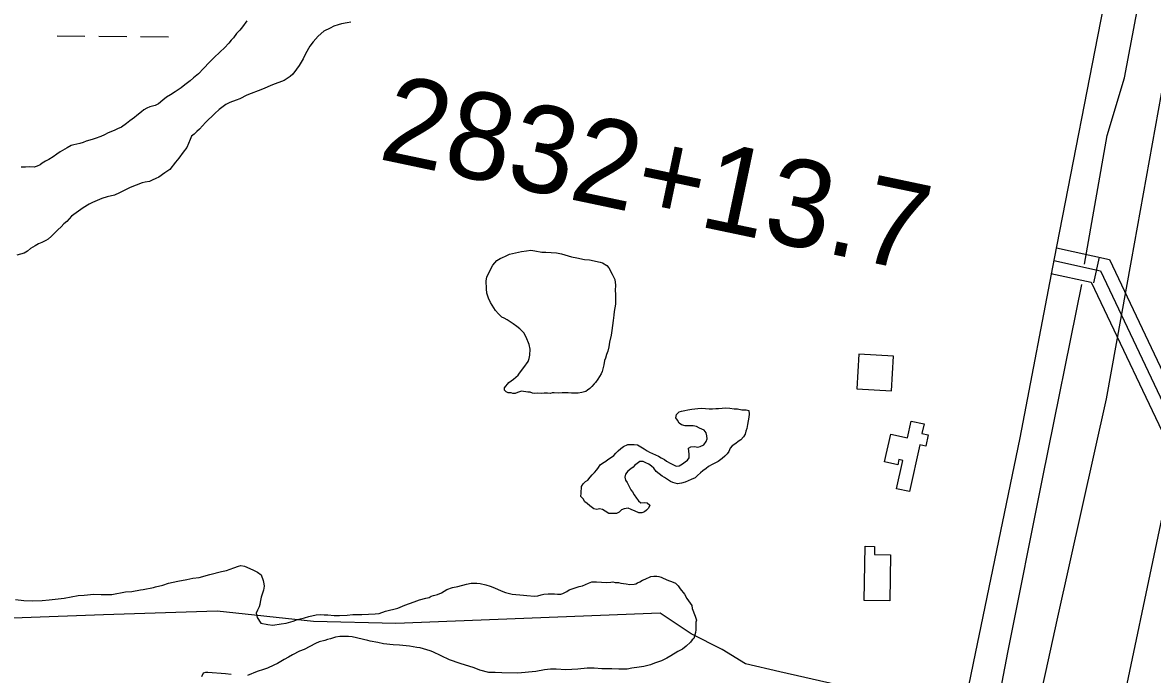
# Model space of a CAD drawing. Extents: x 3271442 to 3309282, y 752266 to 777610.
# Drawn here: x 3283071 to 3284369, y 761152 to 761901 of the extents above; entities that cross this region are included whole.
import ezdxf

# ---------------------------------------------------------------- set-up
doc = ezdxf.new("R2010")
doc.units = 0
for name, color, linetype in [('V-BLDG-OTLN', 7, 'Continuous'), ('V-LEVE-TOET', 7, 'Continuous'), ('V-ROAD-CNTR', 7, 'Continuous'), ('V-SITE-VEGE', 7, 'Continuous'), ('V-SURV-IDEN', 7, 'Continuous'), ('V-SURV-LINE', 7, 'Continuous'), ('V-TOPO-SHOR', 7, 'Continuous'), ('V-WETL-SWMP', 7, 'Continuous')]:
    doc.layers.add(name, color=color, linetype=linetype)

msp = doc.modelspace()

# ---------------------------------------------------------------- linework, layer by layer
at = {"layer": 'V-BLDG-OTLN'}
for points in [[(3284069.1, 761477.7), (3284071.4, 761517.6), (3284031.5, 761519.9), (3284029.2, 761480)], [(3284074.7, 761365.3), (3284081.9, 761397.7), (3284077.5, 761398.7), (3284076.2, 761392.9), (3284061.1, 761396.2), (3284068.2, 761428.1), (3284087.4, 761423.9), (3284091.7, 761443), (3284106.4, 761439.7), (3284104, 761428.8), (3284111.2, 761427.2), (3284108.4, 761414.2), (3284101.7, 761415.7), (3284089.8, 761362)], [(3284037.7, 761237), (3284038.9, 761299.2), (3284049.6, 761299), (3284049.4, 761289.6), (3284068, 761289.2), (3284067, 761236.4)]]:
    msp.add_lwpolyline(points, close=True, dxfattribs=at)
at = {"layer": 'V-LEVE-TOET'}
msp.add_lwpolyline([(3284382.2, 761838.2), (3284344.5, 761627.4), (3284315.7, 761468.6), (3284259.5, 761217.6), (3284245.5, 761153.1), (3284211.7, 761000.5), (3284141.1, 760659.9), (3284068.8, 760300.7), (3283992.3, 759925.7), (3283917, 759573.3), (3283873.8, 759359.2), (3283829.2, 759128.8), (3283789.2, 758928.4), (3283748.2, 758723.2), (3283716.1, 758548.7), (3283700.8, 758474.2), (3283696.3, 758451.7), (3283694.3, 758422.9), (3283700.6, 758324), (3283715.2, 758155.8), (3283736.7, 757909.8), (3283747.6, 757720.6), (3283753.7, 757644)], dxfattribs=at)
at = {"layer": 'V-ROAD-CNTR'}
msp.add_line((3284307.5, 761631.2), (3284301, 761601.9), dxfattribs=at)
for points in [[(3284392.4, 762318.9), (3284315.3, 761934.3), (3284255.9, 761629.7), (3284216.4, 761423.6), (3284162.8, 761165.1), (3284106.1, 760889.3), (3284031, 760479.6), (3283981.6, 760250.5), (3283931.6, 759996.1), (3283883.2, 759747.5), (3283840.4, 759524.6), (3283778.2, 759237.6), (3283728.5, 758966.2), (3283675.1, 758714.9), (3283635.4, 758490.5)], [(3284258.7, 761642), (3284319.3, 761628.6), (3284397.9, 761463)], [(3284255.4, 761627.4), (3284308.9, 761615.5), (3284411.7, 761398.9), (3284446.1, 761283.7), (3284472.2, 761249.4), (3284525.3, 761225), (3284666.9, 761216.7), (3284824, 761212.3)], [(3284252.2, 761612.7), (3284298.5, 761602.5), (3284394.4, 761400.5)]]:
    msp.add_lwpolyline(points, dxfattribs=at)
at = {"layer": 'V-SITE-VEGE'}
for points in [[(3283447.9, 761901.5), (3283443.5, 761900.4), (3283437.3, 761899.3), (3283433.2, 761898.2), (3283428.4, 761896.7), (3283424, 761894.5), (3283417, 761890.9), (3283410.4, 761885.4), (3283404.5, 761878.7), (3283400.8, 761873.6), (3283395.6, 761864.8), (3283393, 761859.3), (3283388.6, 761851.5), (3283385.3, 761847.5), (3283381.2, 761841.6), (3283378.3, 761838.7), (3283371.3, 761834.3), (3283357.7, 761829.2), (3283346.2, 761824.4), (3283328.2, 761817.4), (3283320.5, 761813.4), (3283316, 761811.6), (3283308.7, 761809), (3283304.3, 761806.8), (3283296.5, 761800.9), (3283291.4, 761796.2), (3283281, 761785.9), (3283274, 761778.5), (3283271.1, 761775.6), (3283267.8, 761772.6), (3283264.8, 761770.4), (3283263.3, 761766.4), (3283259.3, 761757.2), (3283255.2, 761752.1), (3283250.4, 761745.1), (3283246.4, 761740.3), (3283239.7, 761732.2), (3283234.2, 761728.2)], [(3283234.2, 761728.2), (3283227.2, 761723.4), (3283223.9, 761721.6), (3283219.5, 761719.7), (3283216.5, 761718.3), (3283211.4, 761717.5), (3283208.1, 761716.8), (3283201.4, 761713.9), (3283194.4, 761711.3), (3283181.9, 761705.1), (3283176.4, 761702.5), (3283167.9, 761700.7), (3283161.7, 761698.9), (3283151, 761694.1), (3283147.3, 761692.3), (3283140.3, 761687.9), (3283132.2, 761682.4), (3283127, 761678.3), (3283121.5, 761672.4), (3283118.2, 761669.5), (3283114.9, 761666.2), (3283111.2, 761662.9), (3283103.8, 761655.6), (3283100.1, 761652.2), (3283097.6, 761650.4), (3283092.8, 761648.2), (3283089.1, 761646.7), (3283085, 761644.2), (3283079.9, 761641.2), (3283076.2, 761638.3), (3283072.5, 761636.1), (3283064, 761633.5)], [(3283604.1, 761590), (3283603.7, 761594.8), (3283603.4, 761604), (3283604.1, 761608.4), (3283608.2, 761617.2), (3283610.8, 761622), (3283615.6, 761627.5), (3283619.3, 761629.7), (3283622.2, 761630.8), (3283625.5, 761632.3), (3283630.3, 761634.9), (3283643.9, 761637.8), (3283649.8, 761638.5), (3283654.6, 761639.2), (3283659.4, 761638.5), (3283667.1, 761637), (3283671.9, 761637), (3283684, 761636.2), (3283689.9, 761635.1), (3283701.3, 761631.8), (3283707.6, 761630.7), (3283716.4, 761628.8), (3283721.9, 761628.1), (3283734.4, 761625.5), (3283737, 761624.7), (3283742.1, 761621.8), (3283744.3, 761619.2), (3283748, 761611.8), (3283751.3, 761605.6), (3283752, 761599), (3283751.7, 761593.1), (3283752, 761589), (3283752, 761577.2), (3283750.5, 761568.8), (3283750.1, 761564.7), (3283749.4, 761558.5), (3283747.5, 761547.1), (3283746.8, 761541.9), (3283744.9, 761533.8), (3283744.2, 761528.3), (3283743.1, 761523.5), (3283741.6, 761519.5), (3283740.5, 761515.4), (3283739.4, 761512.5), (3283738.6, 761507.7), (3283737.9, 761504.4), (3283736.4, 761500), (3283735.3, 761497.4), (3283731.6, 761491.2), (3283729, 761487.5), (3283727.5, 761486), (3283724.6, 761482.7), (3283722.4, 761480.5), (3283719.8, 761478.7), (3283718, 761477.2), (3283713.2, 761475.8), (3283709.1, 761475), (3283701.4, 761475), (3283697.4, 761475.4), (3283690.7, 761475.4), (3283686.7, 761475.1), (3283681.5, 761475.4), (3283679.3, 761475.4), (3283677.1, 761474.7), (3283673.8, 761475.1), (3283670.1, 761475.1), (3283667.2, 761474.7), (3283662.8, 761475.1), (3283659.1, 761474.7), (3283656.5, 761475.1), (3283653.9, 761476.2), (3283651, 761476.2), (3283644, 761477.3), (3283639.2, 761475.9), (3283636.6, 761474.8), (3283634.1, 761474.8), (3283631.9, 761475.5), (3283628.5, 761475.5), (3283626.3, 761476.6), (3283624.5, 761478.5), (3283624.5, 761481.4), (3283629.3, 761487.3), (3283634.8, 761491), (3283640, 761495.8), (3283641.5, 761498), (3283646.6, 761504.6), (3283651.4, 761511.6), (3283652.9, 761514.9), (3283653.6, 761518.9), (3283653.7, 761525.5), (3283652.9, 761531.1), (3283649.3, 761539.5), (3283646.7, 761544.3), (3283641.9, 761549.1), (3283638.6, 761551.7), (3283634.2, 761554.6), (3283627.6, 761559.4), (3283623.9, 761561.3), (3283621.3, 761562.4), (3283617.3, 761566.1), (3283614, 761570.1)], [(3283614, 761570.1), (3283608.1, 761579.3), (3283605.9, 761584.1), (3283604.1, 761590)], [(3283062.4, 761238.1), (3283072, 761237), (3283081.6, 761236.6), (3283093.3, 761236.9), (3283101.4, 761237.7), (3283118.4, 761239.5), (3283134.5, 761242.8), (3283141.5, 761243.1), (3283152.6, 761244.2), (3283161, 761243.8), (3283173.2, 761243.8), (3283189, 761246.7), (3283196.4, 761247.4), (3283206.3, 761249.3), (3283209.2, 761249.6), (3283221, 761251.8), (3283223.6, 761252.5), (3283231.7, 761254.4), (3283238.3, 761256.9), (3283249, 761259.1), (3283259.3, 761260.9), (3283266.3, 761262.4), (3283273.7, 761263.5), (3283285.8, 761266.8), (3283299.4, 761270.1), (3283305, 761271.2), (3283313.4, 761274.5), (3283318.9, 761276.3), (3283321.5, 761277), (3283325.6, 761276.3), (3283328.5, 761275.2), (3283336.2, 761271.8), (3283340.7, 761269.3), (3283344.7, 761266.3), (3283347.3, 761259.7), (3283348, 761256), (3283348.3, 761253.4), (3283347.6, 761248.6), (3283346.1, 761244.2), (3283345, 761240.6), (3283343.5, 761235), (3283343.1, 761232.5), (3283342.4, 761229.5), (3283340.6, 761225.8), (3283339.1, 761222.2), (3283340.2, 761217.4), (3283344.6, 761210.8), (3283352.3, 761209.3), (3283358.2, 761208.5), (3283367.8, 761210), (3283373.6, 761210.7), (3283381.7, 761213.3), (3283386.5, 761215.1), (3283394.6, 761216.9), (3283399.4, 761218.4), (3283407.9, 761220.6), (3283412.7, 761220.9), (3283417.1, 761220.6), (3283421.5, 761220.6), (3283428.8, 761219.8), (3283434.7, 761219.8), (3283443.5, 761220.2), (3283450.2, 761220.9), (3283460.5, 761220.9), (3283475.9, 761221.6), (3283480.3, 761221.9), (3283487.7, 761224.5), (3283501.7, 761228.2), (3283509.8, 761231.5), (3283520.5, 761235.5), (3283526.7, 761237.7), (3283534.1, 761239.5), (3283537.8, 761240.3), (3283540.3, 761241.7), (3283542.9, 761242.5), (3283547.3, 761243.9), (3283552, 761245.9), (3283558.3, 761249.6), (3283564.5, 761251.8), (3283570.8, 761252.9), (3283580.7, 761255.8), (3283585.9, 761256.9), (3283592.5, 761256.9), (3283596.6, 761256.5), (3283602.8, 761255)], [(3283602.8, 761255), (3283608, 761253.2), (3283612.7, 761251.4), (3283620.5, 761248), (3283625.6, 761246.2), (3283633.3, 761244.3), (3283646.2, 761243.2), (3283649.9, 761242.5), (3283658.7, 761241.7), (3283662.8, 761242.4), (3283666.4, 761243.5), (3283669.4, 761244.3), (3283674.5, 761244.6), (3283681.9, 761244.6), (3283685.2, 761244.2), (3283688.9, 761244.2), (3283691.5, 761245), (3283695.9, 761247.2), (3283698.8, 761249), (3283710.3, 761253), (3283713.9, 761253.7), (3283717.6, 761255.2), (3283720.9, 761257), (3283724.6, 761258.5), (3283730.1, 761258.5), (3283741.5, 761257.7), (3283746.7, 761258.1), (3283748.9, 761258.5), (3283751.5, 761257.7), (3283755.2, 761257.7), (3283758.1, 761257), (3283764, 761256.2), (3283768.4, 761255.1), (3283773.2, 761255.5), (3283775.4, 761256.2), (3283777.2, 761257.3), (3283779.8, 761258.4), (3283783.1, 761260.2), (3283786.1, 761261.3), (3283792.3, 761264.6), (3283796, 761265), (3283799.3, 761265), (3283801.5, 761264.6), (3283804.5, 761263.9), (3283806.7, 761262.4), (3283812.6, 761259.8), (3283816.2, 761258.7), (3283820.7, 761256.9), (3283824, 761253.6), (3283826.2, 761250.2), (3283831.3, 761244), (3283833.9, 761239.2), (3283839.4, 761231.1), (3283840.1, 761227.8), (3283843.4, 761218.9), (3283844.9, 761214.5), (3283844.1, 761211.9), (3283844.1, 761203.1), (3283843.9, 761200.1), (3283841.9, 761193.4), (3283840, 761191.6), (3283838.2, 761189), (3283833, 761184.6), (3283829, 761180.9), (3283823.5, 761178.4), (3283815.3, 761173.2), (3283810.9, 761170.7), (3283804.7, 761167.7), (3283800.3, 761165.9), (3283796.6, 761164.8), (3283792.2, 761163), (3283784.4, 761161.1), (3283778.9, 761160.4), (3283770.8, 761159), (3283765.3, 761158.2), (3283755.7, 761157.9), (3283747.6, 761158.3), (3283736.2, 761158.3), (3283727.4, 761159), (3283719.3, 761159), (3283708.6, 761157.9), (3283694.7, 761157.2), (3283683.6, 761158), (3283677.4, 761158), (3283670.4, 761157.3), (3283660.4, 761155.4), (3283639.5, 761153.6), (3283621.5, 761153.7), (3283613.7, 761154), (3283606.4, 761154.1), (3283596.1, 761157), (3283589.5, 761159.6), (3283573.3, 761164.4), (3283561.2, 761168.8), (3283542.1, 761178.1), (3283538.8, 761179.2), (3283527.4, 761182.5), (3283523.7, 761182.9), (3283515.2, 761184.4), (3283503.8, 761185.5), (3283496.5, 761185.9)], [(3283496.5, 761185.9), (3283485.4, 761187.3), (3283478.8, 761188.5), (3283470, 761190.3), (3283467.4, 761191.1), (3283449.4, 761195.1), (3283445, 761195.5), (3283435.1, 761195.5), (3283430.3, 761194.8), (3283424.4, 761193), (3283421.1, 761192.2), (3283417.8, 761191.1), (3283411.5, 761189.3), (3283407.1, 761187.5), (3283394.2, 761180.5), (3283389, 761178.7), (3283380.9, 761174.6), (3283376.1, 761171.7), (3283371.4, 761169.1), (3283363.6, 761164.7), (3283359.2, 761162.5), (3283352.2, 761159.2), (3283347.4, 761157.8), (3283340.4, 761155.2), (3283329, 761150.8)], [(3283310.3, 761151.9), (3283304, 761152.7), (3283283.4, 761154.2), (3283280.8, 761154.2), (3283278.3, 761153.5), (3283276.4, 761149.4)]]:
    msp.add_lwpolyline(points, dxfattribs=at)
at = {"layer": 'V-SURV-LINE'}
msp.add_lwpolyline([(3284281.7, 760864.8), (3284427.3, 761557.9)], dxfattribs=at)
at = {"layer": 'V-TOPO-SHOR'}
for points in [[(3284290.7, 761623.3), (3284316.9, 761771.2), (3284336.8, 761837.5), (3284413.5, 762245.1), (3284428, 762328), (3284497.5, 762702.5), (3284565.3, 763030), (3284605.8, 763249.7), (3284654.8, 763477.6), (3284703.9, 763734.7)], [(3284154.9, 760926.9), (3284202.6, 761177), (3284243, 761378.7), (3284287.8, 761599.8)], [(3283713, 761367.9), (3283714.8, 761370.9), (3283717.4, 761373.5), (3283720, 761375.3), (3283722.6, 761378.6), (3283725.2, 761381.2), (3283727.7, 761384.1), (3283730.3, 761387), (3283732.5, 761389.6), (3283734.4, 761392.6), (3283737, 761394.8), (3283740.6, 761397), (3283743.2, 761398.8), (3283747.3, 761401.4), (3283749.8, 761403.6), (3283752.4, 761406.1), (3283755, 761408.7), (3283758, 761411.6), (3283760.9, 761413.8), (3283766.1, 761416.1), (3283769.4, 761416), (3283773.4, 761416), (3283777.1, 761415.7), (3283781.1, 761413.4), (3283784.8, 761411.2), (3283788.1, 761409), (3283791.1, 761407.5), (3283794.4, 761405.7), (3283797.7, 761404.2), (3283801.4, 761402.7), (3283804.3, 761400.9), (3283808, 761398.7), (3283810.5, 761396.8), (3283814.6, 761394.6), (3283818.6, 761392.8), (3283821.6, 761391.3), (3283824.9, 761391.7), (3283828.9, 761393.9), (3283831.9, 761396.4), (3283834.5, 761398.3), (3283836.7, 761400.8), (3283836.7, 761404.9), (3283836, 761408.6), (3283835.6, 761411.9), (3283838.5, 761413.3), (3283842.6, 761413.7), (3283846.3, 761413), (3283849.2, 761413.7), (3283853.3, 761415.9), (3283856.2, 761419.6), (3283857.3, 761422.5), (3283857, 761426.2), (3283856.2, 761429.5), (3283853.7, 761432.5), (3283848.5, 761435), (3283844.8, 761436.9), (3283841.2, 761437.6), (3283835.6, 761437.6), (3283832, 761437.6), (3283827.9, 761438.8), (3283825, 761440.6), (3283823.1, 761443.9), (3283821.3, 761446.9), (3283822.1, 761450.5), (3283825, 761453.5), (3283827.9, 761454.6), (3283831.6, 761455.3), (3283834.9, 761456), (3283839.4, 761456.8), (3283843, 761457.1), (3283846.4, 761457.5), (3283850.8, 761457.8), (3283855.2, 761457.5), (3283859.6, 761457.1), (3283863.3, 761457.1), (3283867, 761457.5), (3283870.3, 761457.4), (3283874.3, 761457.8), (3283878.4, 761458.2), (3283883.1, 761457.8), (3283888.3, 761457), (3283892, 761457), (3283897.1, 761455.9), (3283901.9, 761455.9), (3283905.2, 761455.2), (3283905.6, 761450.8), (3283905.2, 761447.4), (3283904.5, 761443.4), (3283903.7, 761439), (3283902.6, 761434.6), (3283901.5, 761431.3), (3283900.8, 761428), (3283898.9, 761425), (3283896, 761421.3), (3283893, 761419.5), (3283890.1, 761417.3), (3283886, 761414.4), (3283883.8, 761411.8), (3283882, 761408.1), (3283880.1, 761405.5), (3283877.5, 761402.6)], [(3283877.5, 761402.6), (3283874.6, 761400), (3283869.8, 761396.7), (3283866.8, 761394.9), (3283862.8, 761393.1), (3283858.7, 761390.9), (3283856.2, 761388.7), (3283852.1, 761385.7), (3283849.5, 761383.5), (3283846.2, 761380.6), (3283843.6, 761378), (3283838.8, 761375.8), (3283835.5, 761374.3), (3283831.9, 761372.9), (3283827.8, 761371.8), (3283823, 761371.1), (3283817.9, 761372.5), (3283814.9, 761373.6), (3283811.6, 761375.9), (3283808.3, 761378.1), (3283805.4, 761379.9), (3283802.1, 761382.5), (3283798.8, 761385.1), (3283795.8, 761388.8), (3283793.2, 761391.3), (3283790.3, 761393.6), (3283786.6, 761395), (3283783.7, 761396.5), (3283780, 761396.5), (3283776.7, 761394.3), (3283774.1, 761392.5), (3283772.3, 761389.9), (3283769.7, 761388.1), (3283766, 761385.5), (3283763.4, 761382.2), (3283762.7, 761378.5), (3283763.4, 761375.2), (3283765.2, 761372.3), (3283767.1, 761368.6), (3283769.6, 761364.2), (3283771.5, 761361.6), (3283773.3, 761358.3), (3283775.9, 761354.6), (3283778.5, 761351.3), (3283781, 761349.1), (3283785.1, 761349.4), (3283788.4, 761349), (3283791.3, 761346.5), (3283789.8, 761342.8), (3283787.6, 761340.6), (3283785.1, 761338.7), (3283782.1, 761337.6), (3283778.8, 761337.6), (3283774.4, 761339.5), (3283770, 761341.3), (3283766.3, 761342.8), (3283761.9, 761342.1), (3283758.9, 761341), (3283756, 761338.4), (3283753, 761337), (3283748.6, 761337), (3283744.2, 761337), (3283740.2, 761339.6), (3283736.9, 761341.4), (3283733.5, 761342.1), (3283730.6, 761341.4), (3283726.9, 761342.2), (3283722.5, 761345.5), (3283719.2, 761348.4), (3283716.6, 761350.3), (3283714.8, 761353.6), (3283712.2, 761356.5), (3283712.6, 761360.2), (3283713, 761367.9)], [(3284074.3, 761123.4), (3284006.5, 761140.1), (3283940.5, 761154.9), (3283901.3, 761164.2), (3283874.6, 761180.5), (3283839, 761198.6), (3283803.4, 761222.2), (3283499.5, 761210.4), (3283404.8, 761212.9), (3283294.1, 761224.6), (3283163.6, 761220.3), (3282882.9, 761210.1), (3282602.3, 761203.5), (3282259.1, 761204.5), (3281978.5, 761199.7), (3281833.7, 761193.7), (3281808.9, 761215.4)]]:
    msp.add_lwpolyline(points, dxfattribs=at)
at = {"layer": 'V-WETL-SWMP'}
for p, q in [((3283110.3, 761885.6), (3283142.3, 761885.4)), ((3283158.3, 761885.2), (3283190.3, 761885)), ((3283206.3, 761884.8), (3283238.3, 761884.6))]:
    msp.add_line(p, q, dxfattribs=at)
for points in [[(3283328.4, 761902.7), (3283323.3, 761896), (3283320.3, 761892), (3283316.6, 761888.3), (3283312.9, 761883.5), (3283310.4, 761880.6), (3283307.8, 761877.3), (3283302.6, 761871.8), (3283297.8, 761867.4), (3283290.5, 761860.4), (3283285.3, 761855.3), (3283278.7, 761847.9), (3283272.8, 761842), (3283266.9, 761837.3), (3283263.2, 761834), (3283257.3, 761829.2), (3283252.9, 761825.9), (3283245.9, 761821.1), (3283240.7, 761817.8), (3283235.9, 761815.2), (3283231.9, 761811.6), (3283226.7, 761807.5), (3283223, 761805.7), (3283216.8, 761803.9), (3283213.4, 761802.4), (3283210.1, 761800.6), (3283207.2, 761798.4), (3283202, 761794), (3283199.4, 761791.8), (3283193.9, 761788.1), (3283190.2, 761784.8), (3283184.3, 761780.7), (3283179.9, 761778.9), (3283175.9, 761776.7), (3283169.2, 761774.1), (3283164.8, 761771.9), (3283160.8, 761770.1)], [(3283160.8, 761770.1), (3283154.1, 761767.6), (3283150.5, 761766.5), (3283143.8, 761764.6), (3283140.5, 761763.2), (3283136.5, 761762.1), (3283133.2, 761761.3), (3283129.5, 761760.2), (3283126.5, 761759.5), (3283122.1, 761756.9), (3283114, 761752.5), (3283110, 761749.6), (3283105.9, 761746.7), (3283100.7, 761743.4), (3283097.1, 761741.5), (3283093.4, 761739.3), (3283090.8, 761737.5), (3283087.5, 761736), (3283084.2, 761734.9), (3283079, 761735.3), (3283074.2, 761734.9), (3283069.1, 761734.6)]]:
    msp.add_lwpolyline(points, dxfattribs=at)

# ---------------------------------------------------------------- texts
at = {"layer": 'V-SURV-IDEN'}
msp.add_text('2832+13.7', height=100, rotation=348.1314, dxfattribs=at).set_placement((3283477.9, 761744.5))

doc.saveas('drawing.dxf')
